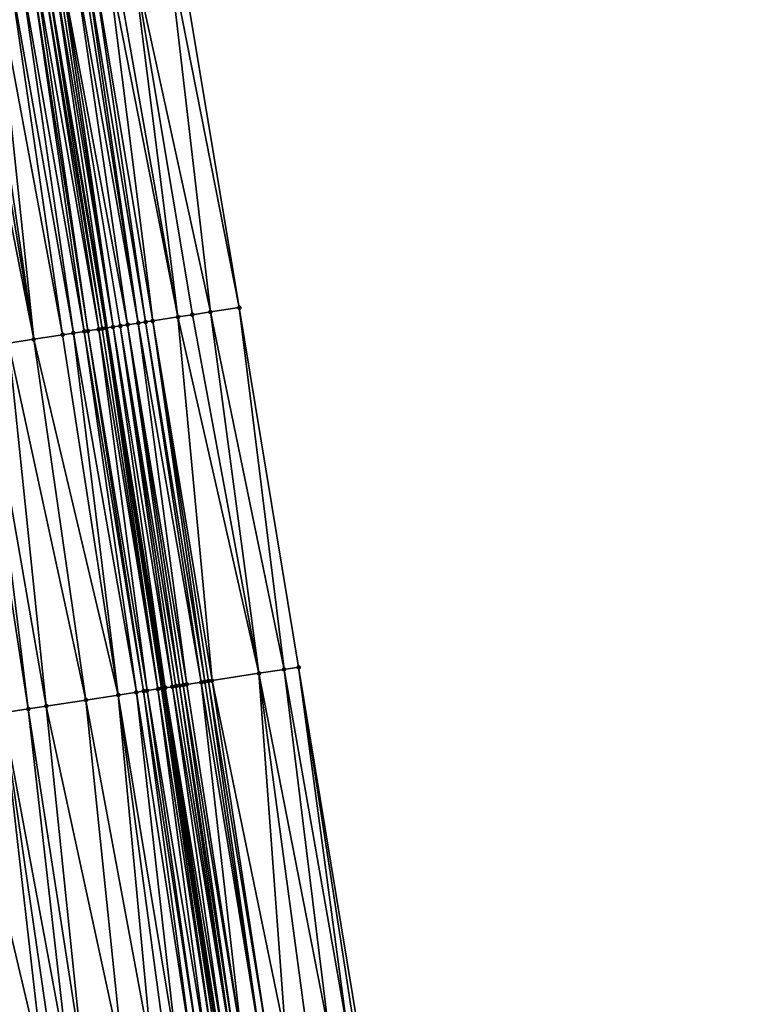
# Model space of a CAD drawing. Header units: feet. Extents: x 2004186 to 2014793, y 836912 to 864902.
# Tile 346 of 974: x 2010682 to 2010722, y 846826 to 846880. Entities that reach past the tile are written whole.
import ezdxf

# ---------------------------------------------------------------- set-up
doc = ezdxf.new("R2010")
doc.units = ezdxf.units.FT
doc.header["$LTSCALE"] = 100
doc.header["$MEASUREMENT"] = 0
for name, color, linetype, lineweight in [('EP_Travel Lane', 5, 'Continuous', 40), ('Road Shots', 4, 'Continuous', 200), ('Road X-Section', 30, 'Continuous', 13)]:
    doc.layers.add(name, color=color, linetype=linetype, lineweight=lineweight)
doc.layers.add('I-77 SB_MM21-27-Surface-Border', color=7, linetype='Continuous')
doc.layers.add('I-77 SB_MM21-27-Surface-TIN', color=7, linetype='Continuous')

msp = doc.modelspace()

# ---------------------------------------------------------------- linework, layer by layer
at = {"layer": 'EP_Travel Lane'}
msp.add_polyline3d([(2010715.735963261, 846664.6658160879, 434.3752531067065), (2010713.237841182, 846684.5090044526, 434.4749568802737), (2010710.684523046, 846704.5247470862, 434.5855485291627), (2010707.855985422, 846724.3236801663, 434.6360939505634), (2010705.027466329, 846744.122483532, 434.7206027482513), (2010702.198945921, 846763.9212961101, 434.8027373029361), (2010699.370410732, 846783.7202121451, 434.8577235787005), (2010696.295187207, 846803.611508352, 434.9162993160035), (2010693.214281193, 846823.3727187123, 434.9740612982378), (2010690.13338168, 846843.133887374, 435.0463944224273), (2010687.052480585, 846862.8950661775, 435.1151451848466), (2010683.667127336, 846882.7581851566, 435.1482525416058), (2010680.285678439, 846902.4704163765, 435.1690204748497), (2010676.904234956, 846922.1826160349, 435.2100769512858), (2010673.522791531, 846941.8948153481, 435.2512900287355), (2010669.801309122, 846961.7875387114, 435.2640511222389), (2010666.119509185, 846981.4457389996, 435.2751564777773)], dxfattribs=at)
at = {"layer": 'I-77 SB_MM21-27-Surface-Border', "color": 3, "linetype": 'ByBlock', "lineweight": -2}
msp.add_polyline3d([(2010672.408039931, 846982.6314347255, 435.51408817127), (2010675.917543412, 846962.9407526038, 435.4873497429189), (2010680.076805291, 846942.9913875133, 435.4904594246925), (2010683.97008181, 846923.3648108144, 435.4765264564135), (2010687.468850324, 846903.672177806, 435.4792707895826), (2010690.967602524, 846883.979642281, 435.4195257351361), (2010694.291771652, 846864.012715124, 435.3930474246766), (2010697.543175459, 846844.2778362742, 435.338773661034), (2010700.79457517, 846824.5429839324, 435.2751938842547), (2010703.650661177, 846804.7470818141, 435.202900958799), (2010706.712832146, 846784.7736933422, 435.1420275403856), (2010709.556224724, 846764.9769696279, 435.0720572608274), (2010712.003667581, 846745.1234671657, 434.9785924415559), (2010714.649086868, 846725.2983431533, 434.8997823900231), (2010717.096534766, 846705.4448055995, 434.8155165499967), (2010719.312135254, 846685.2879506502, 434.7076173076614), (2010721.660792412, 846665.4255960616, 434.6020388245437)], dxfattribs=at)
at = {"layer": 'I-77 SB_MM21-27-Surface-TIN', "color": 128, "linetype": 'ByBlock', "lineweight": -2}
for points in [[(2010690.37582841, 846883.8806301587, 435.3982914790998), (2010694.291771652, 846864.012715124, 435.3930474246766), (2010690.967602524, 846883.979642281, 435.4195257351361)], [(2010688.403249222, 846883.5505826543, 435.3320637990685), (2010687.416958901, 846883.3855632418, 435.2961660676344), (2010690.931585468, 846863.4939194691, 435.2736315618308)], [(2010690.37582841, 846883.8806301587, 435.3982914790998), (2010688.403249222, 846883.5505826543, 435.3320637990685), (2010692.710507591, 846863.7685758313, 435.3369077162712)], [(2010688.403249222, 846883.5505826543, 435.3320637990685), (2010691.722218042, 846863.6159855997, 435.3029233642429), (2010692.710507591, 846863.7685758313, 435.3369077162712)], [(2010688.403249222, 846883.5505826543, 435.3320637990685), (2010690.931585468, 846863.4939194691, 435.2736315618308), (2010691.722218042, 846863.6159855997, 435.3029233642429)], [(2010690.37582841, 846883.8806301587, 435.3982914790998), (2010692.710507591, 846863.7685758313, 435.3369077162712), (2010694.291771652, 846864.012715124, 435.3930474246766)], [(2010684.458091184, 846882.8904856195, 435.2009082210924), (2010684.260832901, 846882.8574830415, 435.1928917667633), (2010687.373741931, 846862.9446021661, 435.1486706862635)], [(2010685.247121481, 846883.0225128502, 435.2221203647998), (2010684.458091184, 846882.8904856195, 435.2009082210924), (2010688.16437088, 846863.0666917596, 435.1698077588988)], [(2010684.458091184, 846882.8904856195, 435.2009082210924), (2010687.769059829, 846863.0056248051, 435.1669403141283), (2010688.16437088, 846863.0666917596, 435.1698077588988)], [(2010684.458091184, 846882.8904856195, 435.2009082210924), (2010687.373741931, 846862.9446021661, 435.1486706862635), (2010687.769059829, 846863.0056248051, 435.1669403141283)], [(2010685.641635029, 846883.0885360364, 435.2265868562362), (2010685.247121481, 846883.0225128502, 435.2221203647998), (2010688.757341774, 846863.1582642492, 435.1838205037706)], [(2010685.247121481, 846883.0225128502, 435.2221203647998), (2010688.16437088, 846863.0666917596, 435.1698077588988), (2010688.757341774, 846863.1582642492, 435.1838205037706)], [(2010685.83889329, 846883.1215387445, 435.2345197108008), (2010685.641635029, 846883.0885360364, 435.2265868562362), (2010688.757341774, 846863.1582642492, 435.1838205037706)], [(2010686.233412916, 846883.1875256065, 435.2622880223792), (2010685.83889329, 846883.1215387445, 435.2345197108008), (2010689.15265851, 846863.2192944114, 435.1994753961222)], [(2010685.83889329, 846883.1215387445, 435.2345197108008), (2010688.757341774, 846863.1582642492, 435.1838205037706), (2010689.15265851, 846863.2192944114, 435.1994753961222)], [(2010687.022444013, 846883.3195480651, 435.2865616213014), (2010686.233412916, 846883.1875256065, 435.2622880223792), (2010689.547979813, 846863.2802950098, 435.2254053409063)], [(2010686.233412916, 846883.1875256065, 435.2622880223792), (2010689.15265851, 846863.2192944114, 435.1994753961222), (2010689.547979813, 846863.2802950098, 435.2254053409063)], [(2010687.416958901, 846883.3855632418, 435.2961660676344), (2010687.022444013, 846883.3195480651, 435.2865616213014), (2010690.931585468, 846863.4939194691, 435.2736315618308)], [(2010687.022444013, 846883.3195480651, 435.2865616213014), (2010689.547979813, 846863.2802950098, 435.2254053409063), (2010690.931585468, 846863.4939194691, 435.2736315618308)], [(2010681.696474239, 846882.4284554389, 435.0848867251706), (2010680.907440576, 846882.2964483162, 435.0507755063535), (2010684.606522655, 846862.5174048, 435.0343008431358)], [(2010682.288248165, 846882.5274686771, 435.105404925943), (2010681.696474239, 846882.4284554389, 435.0848867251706), (2010685.199496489, 846862.6089582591, 435.0549277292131)], [(2010681.696474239, 846882.4284554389, 435.0848867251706), (2010684.606522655, 846862.5174048, 435.0343008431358), (2010685.199496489, 846862.6089582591, 435.0549277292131)], [(2010682.880019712, 846882.6264961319, 435.1168032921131), (2010682.288248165, 846882.5274686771, 435.105404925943), (2010685.792468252, 846862.7005251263, 435.07089453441)], [(2010682.288248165, 846882.5274686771, 435.105404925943), (2010685.199496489, 846862.6089582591, 435.0549277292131), (2010685.792468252, 846862.7005251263, 435.07089453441)], [(2010683.077278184, 846882.6594975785, 435.1255454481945), (2010682.880019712, 846882.6264961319, 435.1168032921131), (2010685.990124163, 846862.7310561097, 435.0731950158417)], [(2010682.880019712, 846882.6264961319, 435.1168032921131), (2010685.792468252, 846862.7005251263, 435.07089453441), (2010685.990124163, 846862.7310561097, 435.0731950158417)], [(2010683.471793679, 846882.7255091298, 435.1374756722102), (2010683.077278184, 846882.6594975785, 435.1255454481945), (2010686.583097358, 846862.8226137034, 435.0923848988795)], [(2010683.077278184, 846882.6594975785, 435.1255454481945), (2010685.990124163, 846862.7310561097, 435.0731950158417), (2010686.583097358, 846862.8226137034, 435.0923848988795)], [(2010683.471793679, 846882.7255091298, 435.1374756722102), (2010686.780753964, 846862.8531401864, 435.0962495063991), (2010683.667127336, 846882.7581851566, 435.1482525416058)], [(2010683.471793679, 846882.7255091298, 435.1374756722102), (2010686.583097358, 846862.8226137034, 435.0923848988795), (2010686.780753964, 846862.8531401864, 435.0962495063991)], [(2010683.669052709, 846882.758507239, 435.1483587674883), (2010683.667127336, 846882.7581851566, 435.1482525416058), (2010687.052480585, 846862.8950661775, 435.1151451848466)], [(2010686.978413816, 846862.8836456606, 435.1074158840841), (2010687.052480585, 846862.8950661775, 435.1151451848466), (2010683.667127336, 846882.7581851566, 435.1482525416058)], [(2010686.978413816, 846862.8836456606, 435.1074158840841), (2010683.667127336, 846882.7581851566, 435.1482525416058), (2010686.780753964, 846862.8531401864, 435.0962495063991)], [(2010684.063573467, 846882.8244873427, 435.1804624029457), (2010683.669052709, 846882.758507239, 435.1483587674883), (2010687.052480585, 846862.8950661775, 435.1151451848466)], [(2010684.260832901, 846882.8574830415, 435.1928917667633), (2010684.063573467, 846882.8244873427, 435.1804624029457), (2010687.373741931, 846862.9446021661, 435.1486706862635)], [(2010684.063573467, 846882.8244873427, 435.1804624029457), (2010687.052480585, 846862.8950661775, 435.1151451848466), (2010687.373741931, 846862.9446021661, 435.1486706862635)], [(2010679.723889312, 846882.0984422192, 434.9966656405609), (2010679.132116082, 846881.9994248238, 434.9788142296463), (2010683.025254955, 846862.2732890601, 434.9699752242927)], [(2010679.132116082, 846881.9994248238, 434.9788142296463), (2010681.641647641, 846862.0596753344, 434.9180184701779), (2010683.025254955, 846862.2732890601, 434.9699752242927)], [(2010680.118405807, 846882.164447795, 435.012429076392), (2010679.723889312, 846882.0984422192, 434.9966656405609), (2010683.025254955, 846862.2732890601, 434.9699752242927)], [(2010680.907440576, 846882.2964483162, 435.0507755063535), (2010680.118405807, 846882.164447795, 435.012429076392), (2010683.025254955, 846862.2732890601, 434.9699752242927)], [(2010680.907440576, 846882.2964483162, 435.0507755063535), (2010683.025254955, 846862.2732890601, 434.9699752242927), (2010684.606522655, 846862.5174048, 435.0343008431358)], [(2010692.710507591, 846863.7685758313, 435.3369077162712), (2010696.752544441, 846844.1557600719, 435.3129824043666), (2010694.291771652, 846864.012715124, 435.3930474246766)], [(2010694.291771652, 846864.012715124, 435.3930474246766), (2010696.752544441, 846844.1557600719, 435.3129824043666), (2010697.543175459, 846844.2778362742, 435.338773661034)], [(2010690.931585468, 846863.4939194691, 435.2736315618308), (2010689.547979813, 846863.2802950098, 435.2254053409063), (2010692.799386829, 846843.5453953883, 435.178351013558)], [(2010691.722218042, 846863.6159855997, 435.3029233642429), (2010690.931585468, 846863.4939194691, 435.2736315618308), (2010695.368938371, 846843.9421382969, 435.2638232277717)], [(2010690.931585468, 846863.4939194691, 435.2736315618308), (2010692.799386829, 846843.5453953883, 435.178351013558), (2010695.368938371, 846843.9421382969, 435.2638232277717)], [(2010692.710507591, 846863.7685758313, 435.3369077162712), (2010691.722218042, 846863.6159855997, 435.3029233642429), (2010695.368938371, 846843.9421382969, 435.2638232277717)], [(2010692.710507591, 846863.7685758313, 435.3369077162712), (2010695.368938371, 846843.9421382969, 435.2638232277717), (2010696.752544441, 846844.1557600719, 435.3129824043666)], [(2010686.978413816, 846862.8836456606, 435.1074158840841), (2010690.032157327, 846843.1182642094, 435.0409774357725), (2010687.052480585, 846862.8950661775, 435.1151451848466)], [(2010687.373741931, 846862.9446021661, 435.1486706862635), (2010687.052480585, 846862.8950661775, 435.1151451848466), (2010690.229816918, 846843.1487713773, 435.0515551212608)], [(2010690.032157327, 846843.1182642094, 435.0409774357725), (2010690.13338168, 846843.133887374, 435.0463944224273), (2010687.052480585, 846862.8950661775, 435.1151451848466)], [(2010690.229816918, 846843.1487713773, 435.0515551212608), (2010687.052480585, 846862.8950661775, 435.1151451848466), (2010690.13338168, 846843.133887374, 435.0463944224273)], [(2010687.769059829, 846863.0056248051, 435.1669403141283), (2010687.373741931, 846862.9446021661, 435.1486706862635), (2010690.6251486, 846843.2097047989, 435.100832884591)], [(2010687.373741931, 846862.9446021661, 435.1486706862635), (2010690.229816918, 846843.1487713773, 435.0515551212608), (2010690.6251486, 846843.2097047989, 435.100832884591)], [(2010688.16437088, 846863.0666917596, 435.1698077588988), (2010687.769059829, 846863.0056248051, 435.1669403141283), (2010691.020466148, 846843.2707296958, 435.1183177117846)], [(2010687.769059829, 846863.0056248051, 435.1669403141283), (2010690.82280889, 846843.2402074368, 435.1129850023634), (2010691.020466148, 846843.2707296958, 435.1183177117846)], [(2010687.769059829, 846863.0056248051, 435.1669403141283), (2010690.6251486, 846843.2097047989, 435.100832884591), (2010690.82280889, 846843.2402074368, 435.1129850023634)], [(2010688.757341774, 846863.1582642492, 435.1838205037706), (2010688.16437088, 846863.0666917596, 435.1698077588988), (2010691.415776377, 846843.3318019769, 435.1193338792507)], [(2010688.16437088, 846863.0666917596, 435.1698077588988), (2010691.218119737, 846843.3012757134, 435.1153929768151), (2010691.415776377, 846843.3318019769, 435.1193338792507)], [(2010688.16437088, 846863.0666917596, 435.1698077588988), (2010691.020466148, 846843.2707296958, 435.1183177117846), (2010691.218119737, 846843.3012757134, 435.1153929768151)], [(2010689.15265851, 846863.2192944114, 435.1994753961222), (2010688.757341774, 846863.1582642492, 435.1838205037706), (2010692.206406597, 846843.453883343, 435.1433305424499)], [(2010688.757341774, 846863.1582642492, 435.1838205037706), (2010691.415776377, 846843.3318019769, 435.1193338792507), (2010692.206406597, 846843.453883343, 435.1433305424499)], [(2010689.547979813, 846863.2802950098, 435.2254053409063), (2010689.15265851, 846863.2192944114, 435.1994753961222), (2010692.40406523, 846843.4843967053, 435.1517552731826)], [(2010689.15265851, 846863.2192944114, 435.1994753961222), (2010692.206406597, 846843.453883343, 435.1433305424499), (2010692.40406523, 846843.4843967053, 435.1517552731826)], [(2010689.547979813, 846863.2802950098, 435.2254053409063), (2010692.601727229, 846843.5148882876, 435.1677499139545), (2010692.799386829, 846843.5453953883, 435.178351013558)], [(2010689.547979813, 846863.2802950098, 435.2254053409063), (2010692.40406523, 846843.4843967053, 435.1517552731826), (2010692.601727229, 846843.5148882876, 435.1677499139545)], [(2010684.606522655, 846862.5174048, 435.0343008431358), (2010683.025254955, 846862.2732890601, 434.9699752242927), (2010687.660267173, 846842.7520168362, 434.970125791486)], [(2010685.199496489, 846862.6089582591, 435.0549277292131), (2010684.606522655, 846862.5174048, 435.0343008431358), (2010687.660267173, 846842.7520168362, 434.970125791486)], [(2010685.792468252, 846862.7005251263, 435.07089453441), (2010685.199496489, 846862.6089582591, 435.0549277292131), (2010688.648559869, 846842.9045866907, 435.0111923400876)], [(2010685.199496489, 846862.6089582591, 435.0549277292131), (2010687.660267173, 846842.7520168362, 434.970125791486), (2010688.648559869, 846842.9045866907, 435.0111923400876)], [(2010685.990124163, 846862.7310561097, 435.0731950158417), (2010685.792468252, 846862.7005251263, 435.07089453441), (2010689.043875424, 846842.965624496, 435.0241907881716)], [(2010685.792468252, 846862.7005251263, 435.07089453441), (2010688.648559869, 846842.9045866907, 435.0111923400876), (2010689.043875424, 846842.965624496, 435.0241907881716)], [(2010686.583097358, 846862.8226137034, 435.0923848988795), (2010685.990124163, 846862.7310561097, 435.0731950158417), (2010689.241530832, 846842.996158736, 435.0253595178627)], [(2010685.990124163, 846862.7310561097, 435.0731950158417), (2010689.043875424, 846842.965624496, 435.0241907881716), (2010689.241530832, 846842.996158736, 435.0253595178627)], [(2010686.780753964, 846862.8531401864, 435.0962495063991), (2010686.583097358, 846862.8226137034, 435.0923848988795), (2010689.834502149, 846843.087728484, 435.0403250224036)], [(2010686.583097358, 846862.8226137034, 435.0923848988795), (2010689.241530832, 846842.996158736, 435.0253595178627), (2010689.834502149, 846843.087728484, 435.0403250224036)], [(2010686.978413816, 846862.8836456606, 435.1074158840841), (2010686.780753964, 846862.8531401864, 435.0962495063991), (2010689.834502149, 846843.087728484, 435.0403250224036)], [(2010686.978413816, 846862.8836456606, 435.1074158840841), (2010689.834502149, 846843.087728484, 435.0403250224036), (2010690.032157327, 846843.1182642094, 435.0409774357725)], [(2010680.258039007, 846861.846070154, 434.8630917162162), (2010679.665064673, 846861.7545199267, 434.8413416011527), (2010682.718812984, 846841.9891074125, 434.7856992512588)], [(2010681.641647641, 846862.0596753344, 434.9180184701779), (2010680.258039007, 846861.846070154, 434.8630917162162), (2010683.707103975, 846842.1416883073, 434.8229285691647)], [(2010680.258039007, 846861.846070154, 434.8630917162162), (2010682.718812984, 846841.9891074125, 434.7856992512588), (2010683.707103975, 846842.1416883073, 434.8229285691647)], [(2010683.025254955, 846862.2732890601, 434.9699752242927), (2010681.641647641, 846862.0596753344, 434.9180184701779), (2010685.881343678, 846842.4773693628, 434.9037603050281)], [(2010681.641647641, 846862.0596753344, 434.9180184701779), (2010683.707103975, 846842.1416883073, 434.8229285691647), (2010685.881343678, 846842.4773693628, 434.9037603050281)], [(2010683.025254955, 846862.2732890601, 434.9699752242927), (2010685.881343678, 846842.4773693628, 434.9037603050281), (2010687.660267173, 846842.7520168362, 434.970125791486)], [(2010679.665064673, 846861.7545199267, 434.8413416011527), (2010681.335201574, 846841.775520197, 434.7245286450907), (2010682.718812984, 846841.9891074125, 434.7856992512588)], [(2010696.752544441, 846844.1557600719, 435.3129824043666), (2010695.368938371, 846843.9421382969, 435.2638232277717), (2010699.213310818, 846824.2988465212, 435.2184078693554)], [(2010696.752544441, 846844.1557600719, 435.3129824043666), (2010700.201600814, 846824.4514338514, 435.253395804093), (2010697.543175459, 846844.2778362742, 435.338773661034)], [(2010696.752544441, 846844.1557600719, 435.3129824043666), (2010699.213310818, 846824.2988465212, 435.2184078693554), (2010700.201600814, 846824.4514338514, 435.253395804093)], [(2010697.543175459, 846844.2778362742, 435.338773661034), (2010700.596917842, 846824.5124621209, 435.2697066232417), (2010700.79457517, 846824.5429839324, 435.2751938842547)], [(2010697.543175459, 846844.2778362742, 435.338773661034), (2010700.201600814, 846824.4514338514, 435.253395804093), (2010700.596917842, 846824.5124621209, 435.2697066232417)], [(2010692.206406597, 846843.453883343, 435.1433305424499), (2010691.415776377, 846843.3318019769, 435.1193338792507), (2010694.469522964, 846823.5664006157, 435.0597525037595)], [(2010692.40406523, 846843.4843967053, 435.1517552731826), (2010692.206406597, 846843.453883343, 435.1433305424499), (2010695.457810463, 846823.7190041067, 435.0891237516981)], [(2010692.206406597, 846843.453883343, 435.1433305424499), (2010694.469522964, 846823.5664006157, 435.0597525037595), (2010695.457810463, 846823.7190041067, 435.0891237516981)], [(2010692.601727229, 846843.5148882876, 435.1677499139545), (2010692.40406523, 846843.4843967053, 435.1517552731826), (2010695.457810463, 846823.7190041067, 435.0891237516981)], [(2010692.799386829, 846843.5453953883, 435.178351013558), (2010692.601727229, 846843.5148882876, 435.1677499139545), (2010695.853130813, 846823.7800108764, 435.1129068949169)], [(2010692.601727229, 846843.5148882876, 435.1677499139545), (2010695.457810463, 846823.7190041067, 435.0891237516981), (2010695.853130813, 846823.7800108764, 435.1129068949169)], [(2010695.368938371, 846843.9421382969, 435.2638232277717), (2010692.799386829, 846843.5453953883, 435.178351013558), (2010696.841418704, 846823.9326118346, 435.1431583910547)], [(2010692.799386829, 846843.5453953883, 435.178351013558), (2010695.853130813, 846823.7800108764, 435.1129068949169), (2010696.841418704, 846823.9326118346, 435.1431583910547)], [(2010695.368938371, 846843.9421382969, 435.2638232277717), (2010698.027365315, 846824.1157255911, 435.1820297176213), (2010699.213310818, 846824.2988465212, 435.2184078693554)], [(2010695.368938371, 846843.9421382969, 435.2638232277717), (2010696.841418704, 846823.9326118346, 435.1431583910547), (2010698.027365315, 846824.1157255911, 435.1820297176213)], [(2010688.648559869, 846842.9045866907, 435.0111923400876), (2010687.660267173, 846842.7520168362, 434.970125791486), (2010690.911673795, 846823.0171197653, 434.9221393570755)], [(2010689.043875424, 846842.965624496, 435.0241907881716), (2010688.648559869, 846842.9045866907, 435.0111923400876), (2010691.702304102, 846823.1392005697, 434.9463273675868)], [(2010688.648559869, 846842.9045866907, 435.0111923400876), (2010690.911673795, 846823.0171197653, 434.9221393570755), (2010691.702304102, 846823.1392005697, 434.9463273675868)], [(2010689.241530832, 846842.996158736, 435.0253595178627), (2010689.043875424, 846842.965624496, 435.0241907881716), (2010692.097617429, 846823.2002527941, 434.9543125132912)], [(2010689.043875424, 846842.965624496, 435.0241907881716), (2010691.702304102, 846823.1392005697, 434.9463273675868), (2010692.097617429, 846823.2002527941, 434.9543125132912)], [(2010689.834502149, 846843.087728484, 435.0403250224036), (2010689.241530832, 846842.996158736, 435.0253595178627), (2010692.492929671, 846823.2613120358, 434.959858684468)], [(2010689.241530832, 846842.996158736, 435.0253595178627), (2010692.097617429, 846823.2002527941, 434.9543125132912), (2010692.492929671, 846823.2613120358, 434.959858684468)], [(2010690.032157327, 846843.1182642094, 435.0409774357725), (2010689.834502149, 846843.087728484, 435.0403250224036), (2010692.888243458, 846823.3223612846, 434.9688779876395)], [(2010689.834502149, 846843.087728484, 435.0403250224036), (2010692.492929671, 846823.2613120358, 434.959858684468), (2010692.888243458, 846823.3223612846, 434.9688779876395)], [(2010690.032157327, 846843.1182642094, 435.0409774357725), (2010693.085898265, 846823.3528994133, 434.9686941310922), (2010690.13338168, 846843.133887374, 435.0463944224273)], [(2010690.032157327, 846843.1182642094, 435.0409774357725), (2010692.888243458, 846823.3223612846, 434.9688779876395), (2010693.085898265, 846823.3528994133, 434.9686941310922)], [(2010690.229816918, 846843.1487713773, 435.0515551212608), (2010690.13338168, 846843.133887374, 435.0463944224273), (2010693.214281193, 846823.3727187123, 434.9740612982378)], [(2010693.085898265, 846823.3528994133, 434.9686941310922), (2010693.214281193, 846823.3727187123, 434.9740612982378), (2010690.13338168, 846843.133887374, 435.0463944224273)], [(2010690.6251486, 846843.2097047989, 435.100832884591), (2010690.229816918, 846843.1487713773, 435.0515551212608), (2010693.481220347, 846823.4138949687, 434.9963749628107)], [(2010690.229816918, 846843.1487713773, 435.0515551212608), (2010693.214281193, 846823.3727187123, 434.9740612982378), (2010693.283556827, 846823.3834132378, 434.9769574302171)], [(2010690.229816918, 846843.1487713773, 435.0515551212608), (2010693.283556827, 846823.3834132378, 434.9769574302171), (2010693.481220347, 846823.4138949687, 434.9963749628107)], [(2010690.82280889, 846843.2402074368, 435.1129850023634), (2010690.6251486, 846843.2097047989, 435.100832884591), (2010693.876550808, 846823.4748362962, 435.0429031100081)], [(2010690.6251486, 846843.2097047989, 435.100832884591), (2010693.481220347, 846823.4138949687, 434.9963749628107), (2010693.876550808, 846823.4748362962, 435.0429031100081)], [(2010691.020466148, 846843.2707296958, 435.1183177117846), (2010690.82280889, 846843.2402074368, 435.1129850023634), (2010693.876550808, 846823.4748362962, 435.0429031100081)], [(2010691.218119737, 846843.3012757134, 435.1153929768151), (2010691.020466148, 846843.2707296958, 435.1183177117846), (2010694.074210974, 846823.505339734, 435.0547762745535)], [(2010691.020466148, 846843.2707296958, 435.1183177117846), (2010693.876550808, 846823.4748362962, 435.0429031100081), (2010694.074210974, 846823.505339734, 435.0547762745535)], [(2010691.415776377, 846843.3318019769, 435.1193338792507), (2010691.218119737, 846843.3012757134, 435.1153929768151), (2010694.469522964, 846823.5664006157, 435.0597525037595)], [(2010691.218119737, 846843.3012757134, 435.1153929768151), (2010694.074210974, 846823.505339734, 435.0547762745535), (2010694.469522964, 846823.5664006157, 435.0597525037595)], [(2010685.881343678, 846842.4773693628, 434.9037603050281), (2010683.707103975, 846842.1416883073, 434.8229285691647), (2010687.946800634, 846822.559378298, 434.8100424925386)], [(2010687.660267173, 846842.7520168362, 434.970125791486), (2010685.881343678, 846842.4773693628, 434.9037603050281), (2010689.528066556, 846822.8035055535, 434.8703582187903)], [(2010685.881343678, 846842.4773693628, 434.9037603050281), (2010687.946800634, 846822.559378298, 434.8100424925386), (2010689.528066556, 846822.8035055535, 434.8703582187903)], [(2010687.660267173, 846842.7520168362, 434.970125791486), (2010690.31870051, 846822.9255627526, 434.9027504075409), (2010690.911673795, 846823.0171197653, 434.9221393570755)], [(2010687.660267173, 846842.7520168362, 434.970125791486), (2010689.528066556, 846822.8035055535, 434.8703582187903), (2010690.31870051, 846822.9255627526, 434.9027504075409)], [(2010682.718812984, 846841.9891074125, 434.7856992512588), (2010681.335201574, 846841.775520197, 434.7245286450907), (2010684.98192362, 846822.1016617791, 434.6892745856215)], [(2010683.707103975, 846842.1416883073, 434.8229285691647), (2010682.718812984, 846841.9891074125, 434.7856992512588), (2010685.772557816, 846822.2237174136, 434.722210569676)], [(2010682.718812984, 846841.9891074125, 434.7856992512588), (2010684.98192362, 846822.1016617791, 434.6892745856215), (2010685.772557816, 846822.2237174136, 434.722210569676)], [(2010683.707103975, 846842.1416883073, 434.8229285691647), (2010685.772557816, 846822.2237174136, 434.722210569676), (2010687.946800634, 846822.559378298, 434.8100424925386)], [(2010681.335201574, 846841.775520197, 434.7245286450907), (2010678.963304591, 846841.40931703, 434.6383129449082), (2010683.598316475, 846821.8880469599, 434.6377044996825)], [(2010678.963304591, 846841.40931703, 434.6383129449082), (2010682.214709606, 846821.6744303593, 434.5867536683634), (2010683.598316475, 846821.8880469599, 434.6377044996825)], [(2010681.335201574, 846841.775520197, 434.7245286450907), (2010684.19128967, 846821.9796045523, 434.6568919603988), (2010684.98192362, 846822.1016617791, 434.6892745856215)], [(2010681.335201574, 846841.775520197, 434.7245286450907), (2010683.598316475, 846821.8880469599, 434.6377044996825), (2010684.19128967, 846821.9796045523, 434.6568919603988)]]:
    msp.add_3dface(points, dxfattribs=at)
at = {"layer": 'Road Shots', "lineweight": 100}
for p in [(2010694.291771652, 846864.012715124, 435.3930474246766), (2010690.931585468, 846863.4939194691, 435.2736315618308), (2010691.722218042, 846863.6159855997, 435.3029233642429), (2010692.710507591, 846863.7685758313, 435.3369077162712), (2010687.373741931, 846862.9446021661, 435.1486706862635), (2010687.769059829, 846863.0056248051, 435.1669403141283), (2010688.16437088, 846863.0666917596, 435.1698077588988), (2010688.757341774, 846863.1582642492, 435.1838205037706), (2010689.15265851, 846863.2192944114, 435.1994753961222), (2010689.547979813, 846863.2802950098, 435.2254053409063), (2010684.606522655, 846862.5174048, 435.0343008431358), (2010685.199496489, 846862.6089582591, 435.0549277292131), (2010685.792468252, 846862.7005251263, 435.07089453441), (2010685.990124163, 846862.7310561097, 435.0731950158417), (2010686.583097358, 846862.8226137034, 435.0923848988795), (2010686.780753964, 846862.8531401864, 435.0962495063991), (2010686.978413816, 846862.8836456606, 435.1074158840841), (2010683.025254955, 846862.2732890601, 434.9699752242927), (2010696.752544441, 846844.1557600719, 435.3129824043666), (2010697.543175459, 846844.2778362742, 435.338773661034), (2010692.206406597, 846843.453883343, 435.1433305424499), (2010692.40406523, 846843.4843967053, 435.1517552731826), (2010692.601727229, 846843.5148882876, 435.1677499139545), (2010692.799386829, 846843.5453953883, 435.178351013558), (2010695.368938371, 846843.9421382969, 435.2638232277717), (2010688.648559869, 846842.9045866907, 435.0111923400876), (2010689.043875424, 846842.965624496, 435.0241907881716), (2010689.241530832, 846842.996158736, 435.0253595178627), (2010689.834502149, 846843.087728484, 435.0403250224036), (2010690.032157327, 846843.1182642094, 435.0409774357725), (2010690.229816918, 846843.1487713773, 435.0515551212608), (2010690.6251486, 846843.2097047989, 435.100832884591), (2010690.82280889, 846843.2402074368, 435.1129850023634), (2010691.020466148, 846843.2707296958, 435.1183177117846), (2010691.218119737, 846843.3012757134, 435.1153929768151), (2010691.415776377, 846843.3318019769, 435.1193338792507), (2010685.881343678, 846842.4773693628, 434.9037603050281), (2010687.660267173, 846842.7520168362, 434.970125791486), (2010682.718812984, 846841.9891074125, 434.7856992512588), (2010683.707103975, 846842.1416883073, 434.8229285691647)]:
    msp.add_point(p, dxfattribs=at)
at = {"layer": 'Road X-Section', "extrusion": (-0.1650751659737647, 0.9862797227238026, 0.001580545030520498), "elevation": 503350.0396220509, "flags": 128}
msp.add_lwpolyline([(-2122854.89515149, -362.0898411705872), (-2122855.49515149, -362.0619931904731), (-2122856.29515149, -362.031122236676), (-2122857.09515149, -361.9960669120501), (-2122857.49515149, -361.9794006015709), (-2122858.295151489, -361.9444246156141), (-2122858.89515149, -361.9208632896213), (-2122859.89515149, -361.8708386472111), (-2122860.295151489, -361.8571871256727), (-2122860.895151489, -361.8370407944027), (-2122861.49515149, -361.8097398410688), (-2122861.89515149, -361.8034991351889), (-2122862.09515149, -361.79479579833), (-2122862.49515149, -361.7704273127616), (-2122863.29515149, -361.7172289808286), (-2122863.49515149, -361.709316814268), (-2122864.29515149, -361.6899789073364), (-2122866.29515149, -361.6186903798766), (-2122867.89515149, -361.5558072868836), (-2122869.29515149, -361.5142028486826), (-2122870.09515149, -361.481204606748), (-2122870.89515149, -361.4397551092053), (-2122871.695151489, -361.404483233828), (-2122872.09515149, -361.3892077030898), (-2122872.49515149, -361.3711428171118), (-2122873.09515149, -361.3499280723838), (-2122873.695151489, -361.3356386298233), (-2122874.09515149, -361.3280120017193), (-2122874.29515149, -361.3225812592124), (-2122874.49515149, -361.3137442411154), (-2122874.89515149, -361.2911944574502), (-2122875.49515149, -361.2643509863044), (-2122875.895151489, -361.2516708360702), (-2122876.89515149, -361.2257799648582), (-2122877.69515149, -361.196077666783), (-2122878.29515149, -361.1729223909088), (-2122879.49515149, -361.1302849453), (-2122880.295151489, -361.0976297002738), (-2122880.89515149, -361.0769485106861), (-2122881.89515149, -361.0475003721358), (-2122883.09515149, -361.0066428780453), (-2122883.89515149, -360.9751776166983), (-2122884.895151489, -360.9264179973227), (-2122885.49515149, -360.9023641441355), (-2122885.69515149, -360.8962801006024), (-2122886.49515149, -360.8774327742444), (-2122887.095151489, -360.8523735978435), (-2122888.89515149, -360.7845405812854), (-2122889.89515149, -360.7475268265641), (-2122890.895151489, -360.7063484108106), (-2122891.29515149, -360.6926324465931), (-2122891.89515149, -360.6658058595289), (-2122893.89515149, -360.5890399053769), (-2122894.49515149, -360.5711884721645), (-2122894.89515149, -360.5554250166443), (-2122895.695151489, -360.5170785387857), (-2122896.49515149, -360.4829672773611), (-2122897.095151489, -360.4624490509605), (-2122897.69515149, -360.4510506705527), (-2122897.895151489, -360.4423085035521), (-2122898.295151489, -360.4303782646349), (-2122898.49515149, -360.4194951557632), (-2122898.89515149, -360.387391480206), (-2122899.09515149, -360.3749621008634), (-2122899.29515149, -360.3669456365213), (-2122900.09515149, -360.3457334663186), (-2122900.49515149, -360.3412669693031), (-2122900.69515149, -360.3333341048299), (-2122901.09515149, -360.305565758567), (-2122901.89515149, -360.2812921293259), (-2122902.295151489, -360.2716876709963), (-2122903.295151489, -360.2357898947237), (-2122905.29515149, -360.1695621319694), (-2122905.89515149, -360.1483278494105)], dxfattribs=at)
at = {"layer": 'Road X-Section', "extrusion": (-0.1526873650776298, 0.9882702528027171, 0.002911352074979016), "elevation": 529924.1661307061, "flags": 128}
msp.add_lwpolyline([(-2116372.960110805, -1109.33007047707), (-2116374.160110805, -1109.277094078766), (-2116374.560110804, -1109.26254077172), (-2116374.960110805, -1109.246144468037), (-2116375.160110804, -1109.24004310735), (-2116375.560110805, -1109.223263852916), (-2116375.960110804, -1109.207722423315), (-2116376.560110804, -1109.180819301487), (-2116376.760110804, -1109.172847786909), (-2116377.560110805, -1109.130407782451), (-2116378.160110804, -1109.120873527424), (-2116378.560110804, -1109.104886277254), (-2116379.160110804, -1109.073850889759), (-2116379.360110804, -1109.066951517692), (-2116379.560110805, -1109.069035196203), (-2116379.760110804, -1109.074817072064), (-2116379.960110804, -1109.066283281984), (-2116380.560110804, -1109.008456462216), (-2116380.760110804, -1108.995051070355), (-2116381.560110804, -1108.95795334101), (-2116382.160110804, -1108.936685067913), (-2116382.960110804, -1108.911741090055), (-2116383.760110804, -1108.882541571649), (-2116384.360110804, -1108.864215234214), (-2116386.360110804, -1108.784719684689), (-2116387.760110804, -1108.734773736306), (-2116389.360110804, -1108.667657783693), (-2116389.760110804, -1108.654070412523), (-2116390.360110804, -1108.629312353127), (-2116391.160110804, -1108.601606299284), (-2116391.560110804, -1108.594553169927), (-2116391.760110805, -1108.595805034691), (-2116391.960110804, -1108.59472237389), (-2116392.160110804, -1108.587711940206), (-2116392.760110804, -1108.558548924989), (-2116393.160110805, -1108.535020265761), (-2116393.760110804, -1108.51587121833), (-2116394.760110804, -1108.487934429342), (-2116395.960110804, -1108.44049651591), (-2116396.960110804, -1108.40938589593), (-2116397.760110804, -1108.381672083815), (-2116398.560110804, -1108.35258616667), (-2116399.760110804, -1108.316121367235), (-2116401.160110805, -1108.264938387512), (-2116402.160110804, -1108.220135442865), (-2116402.960110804, -1108.18327149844), (-2116403.360110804, -1108.169287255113), (-2116403.560110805, -1108.16417552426), (-2116404.360110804, -1108.134474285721), (-2116404.960110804, -1108.11979514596), (-2116405.160110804, -1108.110309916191), (-2116406.360110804, -1108.067178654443), (-2116407.360110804, -1108.027523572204), (-2116408.960110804, -1107.959174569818), (-2116409.560110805, -1107.937424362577), (-2116410.960110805, -1107.882497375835), (-2116412.360110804, -1107.830540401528), (-2116413.960110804, -1107.766214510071), (-2116414.560110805, -1107.745587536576), (-2116415.160110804, -1107.729620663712), (-2116415.360110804, -1107.727320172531), (-2116415.960110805, -1107.708130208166), (-2116416.160110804, -1107.704265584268), (-2116416.360110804, -1107.69309915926), (-2116416.760110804, -1107.651844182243), (-2116417.160110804, -1107.63357447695), (-2116417.560110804, -1107.630707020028), (-2116418.160110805, -1107.61669421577), (-2116418.560110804, -1107.601039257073), (-2116418.960110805, -1107.575109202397), (-2116420.360110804, -1107.526882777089), (-2116421.160110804, -1107.497590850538), (-2116422.160110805, -1107.463606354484), (-2116423.760110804, -1107.407466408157)], dxfattribs=at)
at = {"layer": 'Road X-Section', "extrusion": (-0.1526873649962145, 0.9882702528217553, 0.002911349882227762), "elevation": 529904.1663095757, "flags": 128}
msp.add_lwpolyline([(-2116373.360066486, -1109.309038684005), (-2116374.360066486, -1109.267925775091), (-2116374.760066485, -1109.250032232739), (-2116375.760066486, -1109.211610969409), (-2116376.360066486, -1109.186170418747), (-2116376.560066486, -1109.176490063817), (-2116376.760066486, -1109.168946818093), (-2116377.560066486, -1109.133516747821), (-2116377.960066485, -1109.124925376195), (-2116378.160066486, -1109.118596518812), (-2116378.760066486, -1109.09359203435), (-2116378.960066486, -1109.083506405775), (-2116379.360066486, -1109.060303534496), (-2116379.560066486, -1109.060154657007), (-2116379.760066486, -1109.065601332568), (-2116379.960066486, -1109.067976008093), (-2116380.160066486, -1109.055574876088), (-2116380.560066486, -1109.016810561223), (-2116380.760066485, -1109.000033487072), (-2116381.160066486, -1108.984380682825), (-2116381.560066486, -1108.966778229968), (-2116382.560066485, -1108.931831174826), (-2116383.360066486, -1108.897925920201), (-2116385.360066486, -1108.824217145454), (-2116385.960066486, -1108.801897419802), (-2116387.160066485, -1108.763743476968), (-2116388.960066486, -1108.683679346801), (-2116389.760066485, -1108.653595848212), (-2116390.360066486, -1108.632517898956), (-2116390.560066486, -1108.626980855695), (-2116391.160066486, -1108.600797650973), (-2116391.360066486, -1108.594212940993), (-2116391.760066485, -1108.586347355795), (-2116392.160066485, -1108.587415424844), (-2116392.360066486, -1108.581597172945), (-2116392.560066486, -1108.567978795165), (-2116392.760066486, -1108.551971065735), (-2116393.160066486, -1108.526677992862), (-2116393.360066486, -1108.517166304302), (-2116393.960066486, -1108.49874634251), (-2116394.760066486, -1108.477944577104), (-2116395.360066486, -1108.452421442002), (-2116396.960066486, -1108.400614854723), (-2116398.560066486, -1108.341488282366), (-2116399.560066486, -1108.312825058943), (-2116400.960066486, -1108.260014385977), (-2116401.560066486, -1108.241604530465), (-2116401.960066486, -1108.225494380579), (-2116402.560066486, -1108.195984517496), (-2116402.960066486, -1108.176155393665), (-2116403.360066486, -1108.160781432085), (-2116404.160066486, -1108.140615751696), (-2116404.360066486, -1108.134754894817), (-2116404.760066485, -1108.11532697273), (-2116405.160066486, -1108.102815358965), (-2116407.560066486, -1108.0165992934), (-2116408.960066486, -1107.955428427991), (-2116409.960066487, -1107.918198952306), (-2116412.160066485, -1107.837366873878), (-2116413.960066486, -1107.771001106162), (-2116414.960066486, -1107.729934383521), (-2116415.360066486, -1107.716935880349), (-2116415.560066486, -1107.715767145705), (-2116416.160066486, -1107.70080157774), (-2116416.360066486, -1107.700149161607), (-2116416.560066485, -1107.68957143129), (-2116416.960066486, -1107.640293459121), (-2116417.160066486, -1107.628141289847), (-2116417.360066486, -1107.622808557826), (-2116417.560066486, -1107.62573330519), (-2116417.760066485, -1107.621792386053), (-2116418.560066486, -1107.597795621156), (-2116418.760066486, -1107.589370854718), (-2116418.960066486, -1107.573376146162), (-2116419.160066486, -1107.562775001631), (-2116421.760066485, -1107.477302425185), (-2116423.160066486, -1107.428143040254), (-2116423.960066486, -1107.402351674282)], dxfattribs=at)

doc.saveas('drawing.dxf')
